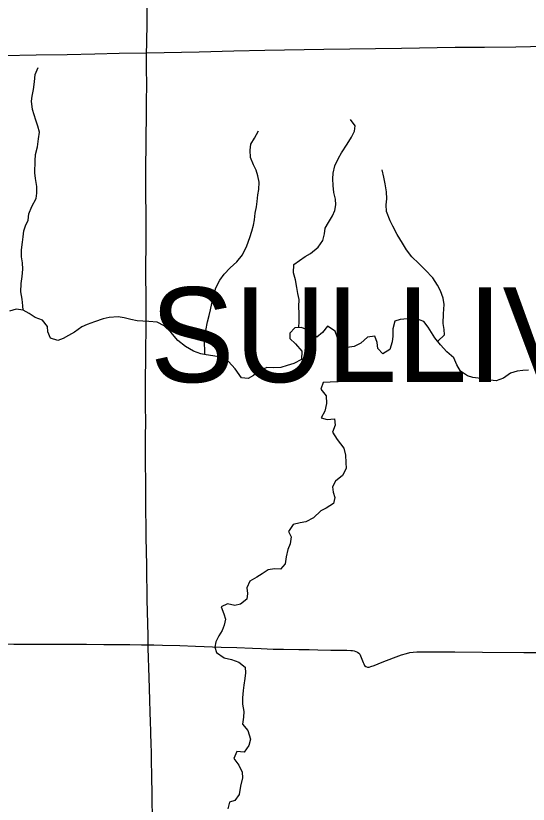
# Model space of a CAD drawing. Extents: x 1874609 to 2204689, y 815661 to 1281160.
# Drawn here: x 2049567 to 2054428, y 1106981 to 1114466 of the extents above; entities that cross this region are included whole.
import ezdxf

# ---------------------------------------------------------------- set-up
doc = ezdxf.new("R2010")
doc.units = 0
for name, color, linetype in [('GM_X_County_Road', 7, 'Continuous'), ('GM_X_Minor_River', 7, 'Continuous'), ('GM_X_Township_Road', 7, 'Continuous'), ('GM_X_Township_Text', 7, 'Continuous')]:
    doc.layers.add(name, color=color, linetype=linetype)

msp = doc.modelspace()

# ---------------------------------------------------------------- linework, layer by layer
at = {"layer": 'GM_X_County_Road'}
for points in [[(2050808.3, 1114114.8), (2051306.7, 1114124.9), (2051634.7, 1114133), (2051930, 1114138.9), (2052487.9, 1114147.7), (2053226.3, 1114157.6), (2053734.9, 1114167.5), (2054013.8, 1114169.5), (2054309.2, 1114171.6), (2054588.1, 1114176.7), (2054866.9, 1114181), (2055047.4, 1114182.8), (2055244.2, 1114185.3), (2055473.9, 1114188.3), (2055879.8, 1114193.4), (2056081, 1114197.9), (2056190.8, 1114200.9), (2056383.2, 1114205.2)], [(2045520.2, 1114019.7), (2045838.5, 1114025.5), (2046199.4, 1114033.3), (2046494.7, 1114039.4), (2047035.9, 1114051.8), (2047446, 1114058.1), (2047675.7, 1114061.5), (2047872.5, 1114064.3), (2048053, 1114066.5), (2048430.3, 1114070.4), (2048807.5, 1114076.9), (2049168.4, 1114083.7), (2049447.3, 1114088.8), (2049759, 1114095.1), (2050054.2, 1114099.3), (2050316.7, 1114105.6), (2050546.3, 1114110.5), (2050808.3, 1114114.8)]]:
    msp.add_lwpolyline(points, dxfattribs=at)
at = {"layer": 'GM_X_Minor_River'}
for points in [[(2049638, 1111670.8), (2049634.1, 1111711), (2049626.3, 1111777.2), (2049614.5, 1111845.4), (2049618.8, 1111923.6), (2049627.1, 1111991.8), (2049633.3, 1112061.9), (2049629.5, 1112122.1), (2049619.7, 1112176.3), (2049619.9, 1112244.5), (2049630.2, 1112316.6), (2049636.4, 1112368.8), (2049642.6, 1112422.9), (2049658.8, 1112473), (2049683, 1112527), (2049691.2, 1112585.2), (2049717.5, 1112655.3), (2049759.8, 1112731.3), (2049766, 1112781.4), (2049766.2, 1112845.6), (2049754.5, 1112919.8), (2049748.7, 1112976), (2049749.1, 1113090.3), (2049755.3, 1113150.5), (2049771.6, 1113220.6), (2049783.8, 1113296.8), (2049792.1, 1113360.9), (2049776.2, 1113419.1), (2049756.4, 1113475.3), (2049740.6, 1113525.5), (2049726.7, 1113577.7), (2049717, 1113654), (2049723.2, 1113704.1), (2049735.4, 1113766.2), (2049743.7, 1113840.4), (2049751.9, 1113908.5), (2049780.2, 1113974.6)], [(2052253.4, 1111504.9), (2052253.8, 1111566.7), (2052256.1, 1111638.9), (2052252.3, 1111707.1), (2052256.5, 1111773.2), (2052242.7, 1111829.4), (2052232.9, 1111887.6), (2052219.1, 1111959.9), (2052201.3, 1112026.1), (2052205.6, 1112104.4), (2052257.8, 1112144.3), (2052312, 1112182.2), (2052362.2, 1112210.1), (2052436.6, 1112269.9), (2052480.8, 1112333.9), (2052495.1, 1112396.1), (2052503.3, 1112448.2), (2052533.5, 1112504.2), (2052569.8, 1112568.3), (2052594, 1112618.3), (2052602.2, 1112672.4), (2052598.4, 1112726.6), (2052584.6, 1112786.8), (2052576.8, 1112855), (2052573, 1112917.2), (2052577.2, 1112973.3), (2052593.5, 1113041.5), (2052629.8, 1113115.5), (2052656, 1113165.6), (2052710.4, 1113247.6), (2052750.7, 1113313.6), (2052778.9, 1113369.7), (2052787.1, 1113419.8), (2052741.3, 1113482.1)], [(2051359.6, 1111249), (2051359.4, 1111281.3), (2051357.7, 1111363.5), (2051359.9, 1111419.6), (2051368.1, 1111477.8), (2051384.4, 1111561.9), (2051402.6, 1111622), (2051414.8, 1111674.1), (2051425.1, 1111734.3), (2051441.3, 1111802.4), (2051465.6, 1111884.5), (2051501.9, 1111956.6), (2051544.2, 1112012.6), (2051600.5, 1112074.6), (2051662.8, 1112130.5), (2051717.1, 1112196.4), (2051759.5, 1112282.5), (2051787.8, 1112360.6), (2051806.1, 1112422.7), (2051820.3, 1112478.8), (2051830.5, 1112528.9), (2051838.7, 1112591.1), (2051850.9, 1112651.2), (2051857.1, 1112703.3), (2051863.3, 1112765.5), (2051871.5, 1112815.6), (2051875.8, 1112885.7), (2051862, 1112948), (2051846.1, 1113000.2), (2051822.3, 1113050.4), (2051792.5, 1113120.7), (2051788.7, 1113190.9), (2051796.9, 1113247), (2051831.2, 1113305.1), (2051869.5, 1113375.1)], [(2053569.6, 1111375.8), (2053633.6, 1111437.1), (2053629.8, 1111489.3), (2053621.9, 1111545.5), (2053624.3, 1111637.7), (2053630.6, 1111723.9), (2053620.8, 1111786.1), (2053595, 1111854.4), (2053567.1, 1111908.7), (2053523.3, 1111977.1), (2053451.4, 1112053.5), (2053389.5, 1112113.9), (2053323.7, 1112176.3), (2053271.8, 1112244.7), (2053234, 1112307), (2053184.2, 1112389.4), (2053142.4, 1112467.8), (2053118.5, 1112520.1), (2053084.8, 1112608.4), (2053081, 1112672.6), (2053087.2, 1112726.8), (2053083.4, 1112794.9), (2053071.7, 1112869.2), (2053057.9, 1112933.4), (2053042.1, 1113003.7)], [(2053952.7, 1111024.8), (2053902.6, 1111033), (2053850.6, 1111049.2), (2053784.6, 1111091.6), (2053750.8, 1111151.9), (2053721, 1111220.2), (2053657.1, 1111276.6), (2053595.2, 1111343), (2053543.3, 1111409.4), (2053509.5, 1111459.7), (2053477.6, 1111509.9), (2053437.7, 1111562.2), (2053369.7, 1111590.6), (2053317.6, 1111590.8), (2053213.4, 1111583.1), (2053163.3, 1111567.3), (2053145, 1111493.1), (2053142.8, 1111424.9), (2053138.6, 1111370.8), (2053116.3, 1111298.7), (2053050, 1111256.8), (2053000.1, 1111307.2), (2052994.3, 1111363.3), (2052972.5, 1111425.6), (2052902.3, 1111415.8), (2052840, 1111357.9), (2052777.8, 1111326.1), (2052709.7, 1111316.3), (2052645.7, 1111350.6), (2052615.9, 1111418.9), (2052596, 1111471.1), (2052524.1, 1111519.5), (2052477.8, 1111459.5), (2052423.5, 1111413.6), (2052351.6, 1111474.1), (2052277.6, 1111506.4), (2052215.5, 1111502.7), (2052165.3, 1111452.7), (2052165.1, 1111402.6), (2052221, 1111350.2), (2052278.9, 1111281.8), (2052276.6, 1111203.6), (2052204.3, 1111165.8), (2052142.2, 1111145.9), (2052082, 1111128.1), (2052011.9, 1111124.4), (2051947.8, 1111128.6), (2051871.5, 1111090.8), (2051821.3, 1111050.9), (2051771.1, 1111023), (2051707.1, 1111029.2), (2051649.3, 1111115.7), (2051583.4, 1111184.1), (2051509.4, 1111224.5), (2051435.4, 1111238.9), (2051371.3, 1111247.1), (2051321.2, 1111255.3), (2051251.2, 1111281.7), (2051177.2, 1111326.1), (2051105.3, 1111384.5), (2051037.5, 1111463), (2050975.6, 1111523.4), (2050907.6, 1111557.7), (2050829.5, 1111564), (2050771.4, 1111566.3), (2050719.3, 1111570.5), (2050657.3, 1111582.8), (2050595.2, 1111597), (2050537.2, 1111607.3), (2050453, 1111601.6), (2050394.9, 1111587.8), (2050314.7, 1111562), (2050242.5, 1111536.2), (2050192.3, 1111512.3), (2050124, 1111462.4), (2050067.8, 1111430.6), (2050017.6, 1111402.7), (2049965.5, 1111384.8), (2049897.5, 1111405.1), (2049869.6, 1111465.4), (2049867.8, 1111515.5), (2049819.9, 1111577.9), (2049749.9, 1111602.2), (2049693.9, 1111638.5), (2049638, 1111670.8), (2049571.9, 1111681.1), (2049505.7, 1111661.3)], [(2052679.6, 1111332.4), (2052661.5, 1111276.3), (2052615.2, 1111210.3), (2052647, 1111160.1), (2052672.8, 1111087.8), (2052672.6, 1111037.6), (2052620.4, 1110989.7), (2052550.3, 1110988), (2052482.2, 1110984.2), (2052459.9, 1110920.1), (2052511.8, 1110857.8), (2052515.5, 1110785.5), (2052499.2, 1110713.4), (2052465, 1110649.3), (2052521, 1110633.1), (2052591.1, 1110640.8), (2052596.9, 1110578.6), (2052572.7, 1110514.6), (2052616.5, 1110444.2), (2052680.3, 1110361.7), (2052694.1, 1110293.5), (2052697.9, 1110225.3), (2052701.7, 1110169.1), (2052665.4, 1110101), (2052599.1, 1110047.1), (2052572.9, 1109995.1), (2052576.7, 1109944.9), (2052592.5, 1109892.7), (2052580.3, 1109836.6), (2052512.1, 1109792.8), (2052459.9, 1109764.9), (2052389.5, 1109698.9), (2052319.3, 1109663.1), (2052263.2, 1109651.3), (2052199, 1109635.5), (2052154.7, 1109571.5), (2052180.6, 1109521.2), (2052170.3, 1109453.1), (2052146.1, 1109399), (2052131.8, 1109330.9), (2052123.6, 1109264.7), (2052077.3, 1109212.7), (2052021.3, 1109217), (2051961.1, 1109205.2), (2051902.9, 1109169.3), (2051852.7, 1109135.4), (2051788.5, 1109099.5), (2051758.2, 1109035.4), (2051764, 1108981.3), (2051759.8, 1108927.1), (2051699.6, 1108879.2), (2051645.5, 1108867.4), (2051575.4, 1108883.7), (2051515.2, 1108853.8), (2051539, 1108789.6), (2051556.9, 1108739.4), (2051544.6, 1108681.2), (2051524.4, 1108631.2), (2051492.2, 1108579.1), (2051464, 1108523.1), (2051455.8, 1108473), (2051469.6, 1108422.8), (2051543.6, 1108370.3), (2051611.6, 1108354.1), (2051681.6, 1108329.7), (2051741.6, 1108281.4), (2051745.4, 1108227.2), (2051739.2, 1108175.1), (2051729, 1108110.9), (2051722.8, 1108060.8), (2051718.5, 1107992.6), (2051718.3, 1107932.4), (2051730.1, 1107862.2), (2051727.9, 1107808.1), (2051717.7, 1107741.9), (2051767.5, 1107681.5), (2051793.3, 1107599.2), (2051779, 1107539.1), (2051732.7, 1107475.1), (2051664.7, 1107481.3), (2051634.4, 1107415.3), (2051682.2, 1107350.9), (2051714.1, 1107286.6), (2051717.9, 1107230.4), (2051699.6, 1107152.3), (2051685.3, 1107072.1), (2051645, 1107018.1), (2051594.9, 1107002.2), (2051578.6, 1106936.1)], [(2054431.7, 1111103.2), (2054377.6, 1111099.4), (2054323.5, 1111093.6), (2054261.3, 1111071.8), (2054193.1, 1111025.9), (2054122.9, 1111000.1), (2054066.8, 1111008.3), (2054012.7, 1111016.6), (2053952.7, 1111024.8)]]:
    msp.add_lwpolyline(points, dxfattribs=at)
at = {"layer": 'GM_X_Township_Road'}
for points in [[(2050808.3, 1114114.8), (2050809.5, 1114198.9), (2050812.4, 1114412.1), (2050814.1, 1114510.5), (2050815.8, 1114608.9), (2050816.3, 1114756.6), (2050817.2, 1114854.8), (2050820.6, 1115051.6), (2050823.4, 1115232.1), (2050823.2, 1115297.6), (2050823.9, 1115330.2), (2050825.7, 1115411.9), (2050826.6, 1115493.9), (2050824.9, 1115592.5), (2050823.9, 1115657.9), (2050824.9, 1115723.5), (2050825.5, 1115821.9), (2050827.5, 1115969.5), (2050830.7, 1116051.3), (2050831.9, 1116133.5), (2050830.5, 1116182.9), (2050827.2, 1116215.8), (2050826.1, 1116222.4)], [(2050801.7, 1113022.4), (2050802, 1113069.8), (2050805, 1113201), (2050804.1, 1113348.5), (2050806.1, 1113479.5), (2050806.1, 1113544.9), (2050806.7, 1113617.9), (2050807.6, 1113686.7), (2050808.4, 1113774.4), (2050808.3, 1114004), (2050808.3, 1114114.8)], [(2050798.8, 1111069.7), (2050799, 1111154.9), (2050801.1, 1111253.2), (2050801.9, 1111343.7), (2050802.8, 1111450.1), (2050802.8, 1111544.6), (2050803.9, 1111695.8), (2050803.6, 1111827.1), (2050801.6, 1111974.8), (2050801.1, 1112073.2), (2050802, 1112155.1), (2050802.5, 1112220.4), (2050802.8, 1112301.5), (2050803.1, 1112382.2), (2050803, 1112397.6), (2050803, 1112479.4), (2050803.5, 1112594.3), (2050801.9, 1112758.2), (2050802, 1112905.8), (2050801.5, 1112987.8), (2050801.7, 1113022.4)], [(2050808.8, 1109227.9), (2050808.4, 1109251.5), (2050804.7, 1109514), (2050799.9, 1109875.1), (2050799.4, 1110006.3), (2050798.1, 1110252.5), (2050797.3, 1110367.4), (2050797.9, 1110449.3), (2050799.1, 1110629.9), (2050798.4, 1110744.7), (2050798.3, 1110908.9), (2050798.8, 1111069.7)], [(2050823.4, 1108494.4), (2050821.2, 1108578.8), (2050813.9, 1108923.3), (2050808.8, 1109227.9)], [(2047938.5, 1108505.7), (2047962.6, 1108505.3), (2048053.5, 1108505.3), (2048164.9, 1108505.3), (2048279.2, 1108504.3), (2048383.6, 1108503.9), (2048448.5, 1108504.9), (2048513.8, 1108505.2), (2048562.9, 1108504.8), (2048677.8, 1108504.6), (2048907.6, 1108503.7), (2049170.3, 1108504.3), (2049432.9, 1108502.4), (2049547.8, 1108502.3), (2049826.8, 1108501.6), (2050056.6, 1108499.8), (2050237.1, 1108499.3), (2050401.3, 1108497.9), (2050647.5, 1108496.9), (2050760.9, 1108495.4), (2050823.4, 1108494.4)], [(2050823.4, 1108494.4), (2050832.4, 1108494.2), (2050876, 1108493.1), (2050959.2, 1108492.2), (2051123.1, 1108487.1), (2051270.6, 1108482.3), (2051516.3, 1108471.9), (2051663.9, 1108468), (2051811.4, 1108463.5), (2051893.3, 1108459.6), (2052007.7, 1108454.6), (2052106.1, 1108452), (2052253.5, 1108449.8), (2052351.4, 1108449.8), (2052433.3, 1108447.8), (2052554.4, 1108445.2), (2052634.5, 1108445.2), (2052705.8, 1108444.2), (2052744.4, 1108441.3), (2052760.8, 1108439.6), (2052777.1, 1108436.7), (2052792.9, 1108432.3), (2052807.9, 1108425.9), (2052820.9, 1108416.6), (2052831.1, 1108404.3), (2052838.5, 1108389.8), (2052849.5, 1108358.8), (2052860.7, 1108327.8), (2052867, 1108312.5), (2052875.5, 1108298.9), (2052887.4, 1108288.5), (2052902.5, 1108283.8), (2052918.7, 1108284), (2052934.9, 1108287.5), (2052965.9, 1108298.4), (2053041.7, 1108329.8), (2053148.7, 1108371.5), (2053226, 1108398.7), (2053273.1, 1108412.9), (2053305, 1108420.3), (2053337.5, 1108425.2), (2053370.1, 1108428.2), (2053419.3, 1108429.4), (2053731, 1108426.9), (2053993.4, 1108426.1), (2054387.1, 1108422.9), (2054731.6, 1108422.3)], [(2050837.9, 1107966.6), (2050837.7, 1107971.8), (2050832.5, 1108185.1), (2050824.1, 1108464), (2050823.4, 1108494.4)], [(2050865, 1106662.7), (2050865.1, 1106726.7), (2050864.7, 1106857.9), (2050861.9, 1107021.7), (2050859.9, 1107087.3), (2050856.4, 1107234.8), (2050856, 1107283.8), (2050855.2, 1107366), (2050854.1, 1107448), (2050850.5, 1107578.9), (2050849, 1107628), (2050847.6, 1107677.1), (2050845, 1107758.8), (2050841.9, 1107857.1), (2050837.9, 1107966.6)]]:
    msp.add_lwpolyline(points, dxfattribs=at)

# ---------------------------------------------------------------- texts
at = {"layer": 'GM_X_Township_Text'}
msp.add_text('SULLIVAN', height=900, rotation=0.00001, dxfattribs=at).set_placement((2050839.6, 1110988.5))

doc.saveas('drawing.dxf')
